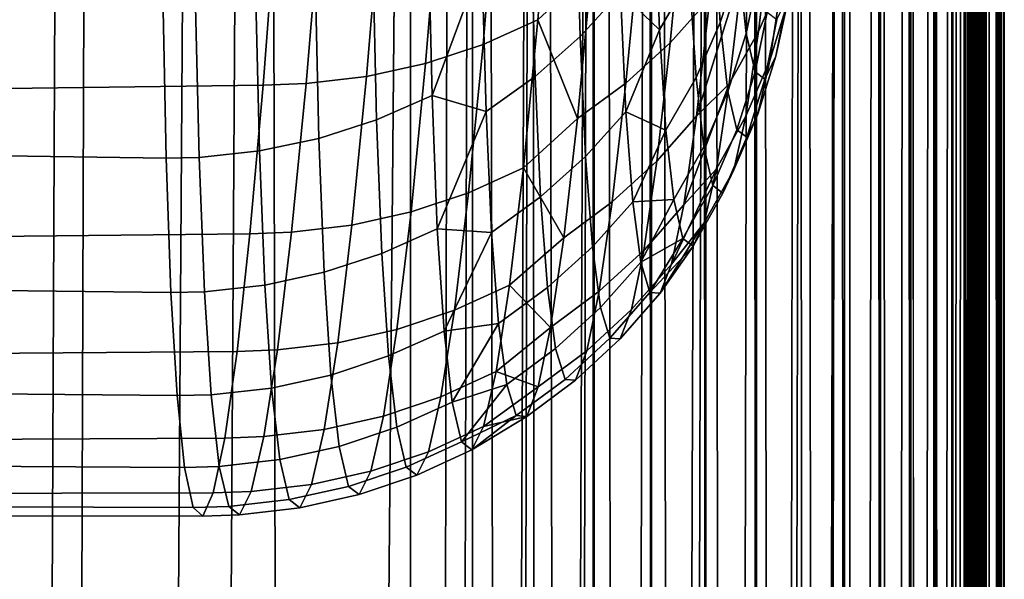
# Model space of a CAD drawing. Header units: metres. Extents: x -23 to 242, y -40 to 23.
# Tile 236 of 450: x 78.835 to 80.532, y -20.157 to -19.193. Entities that reach past the tile are written whole.
import ezdxf

# ---------------------------------------------------------------- set-up
doc = ezdxf.new("R2010")
doc.units = ezdxf.units.M
doc.layers.add('solid_10171013', color=7, linetype='CONTINUOUS')

msp = doc.modelspace()

# ---------------------------------------------------------------- linework, layer by layer
at = {"layer": 'solid_10171013'}
for points in [[(80.473358, -26.838505, 177.233963), (80.473633, 13.233708, 82.788597), (80.470436, -2.319833, 119.903572)], [(80.473358, -26.838505, 177.233963), (80.47403, -26.907482, 177.295883), (80.473633, 13.233708, 82.788597)], [(80.48716, -27.999712, 177.766479), (80.48838, -28.092628, 177.77417), (80.488602, 12.496004, 82.115112), (80.473633, 13.233708, 82.788597)], [(80.485947, -27.90748, 177.754532), (80.48716, -27.999712, 177.766479), (80.473633, 13.233708, 82.788597)], [(80.484756, -27.815712, 177.738281), (80.485947, -27.90748, 177.754532), (80.473633, 13.233708, 82.788597)], [(80.483589, -27.724918, 177.717834), (80.484756, -27.815712, 177.738281), (80.473633, 13.233708, 82.788597)], [(80.482452, -27.635296, 177.693207), (80.483589, -27.724918, 177.717834), (80.473633, 13.233708, 82.788597)], [(80.481339, -27.546728, 177.664398), (80.482452, -27.635296, 177.693207), (80.473633, 13.233708, 82.788597)], [(80.48027, -27.459793, 177.631622), (80.481339, -27.546728, 177.664398), (80.473633, 13.233708, 82.788597)], [(80.479233, -27.374546, 177.594849), (80.48027, -27.459793, 177.631622), (80.473633, 13.233708, 82.788597)], [(80.478241, -27.290997, 177.554123), (80.479233, -27.374546, 177.594849), (80.473633, 13.233708, 82.788597)], [(80.477295, -27.20966, 177.509705), (80.478241, -27.290997, 177.554123), (80.473633, 13.233708, 82.788597)], [(80.476395, -27.130451, 177.461548), (80.477295, -27.20966, 177.509705), (80.473633, 13.233708, 82.788597)], [(80.475548, -27.053511, 177.409744), (80.476395, -27.130451, 177.461548), (80.473633, 13.233708, 82.788597)], [(80.474762, -26.979246, 177.354568), (80.475548, -27.053511, 177.409744), (80.473633, 13.233708, 82.788597)], [(80.47403, -26.907482, 177.295883), (80.474762, -26.979246, 177.354568), (80.473633, 13.233708, 82.788597)], [(80.48838, -28.092628, 177.77417), (80.489616, -28.185862, 177.777573), (80.488602, 12.496004, 82.115112)], [(80.524033, -31.301031, 176.640488), (80.501549, 11.723962, 81.480972), (80.488602, 12.496004, 82.115112), (80.500587, -28.999277, 177.617523)], [(80.49942, -28.913687, 177.651596), (80.500587, -28.999277, 177.617523), (80.488602, 12.496004, 82.115112)], [(80.498245, -28.826687, 177.681656), (80.49942, -28.913687, 177.651596), (80.488602, 12.496004, 82.115112)], [(80.497047, -28.73827, 177.707733), (80.498245, -28.826687, 177.681656), (80.488602, 12.496004, 82.115112)], [(80.495827, -28.648184, 177.729889), (80.497047, -28.73827, 177.707733), (80.488602, 12.496004, 82.115112)], [(80.494591, -28.556852, 177.747986), (80.495827, -28.648184, 177.729889), (80.488602, 12.496004, 82.115112)], [(80.493355, -28.464931, 177.761795), (80.494591, -28.556852, 177.747986), (80.488602, 12.496004, 82.115112)], [(80.492111, -28.372154, 177.771347), (80.493355, -28.464931, 177.761795), (80.488602, 12.496004, 82.115112)], [(80.49086, -28.278942, 177.776627), (80.492111, -28.372154, 177.771347), (80.488602, 12.496004, 82.115112)], [(80.489616, -28.185862, 177.777573), (80.49086, -28.278942, 177.776627), (80.488602, 12.496004, 82.115112)], [(80.524033, -31.301031, 176.640488), (80.512329, 10.920298, 80.888245), (80.501549, 11.723962, 81.480972)], [(80.524033, -31.301031, 176.640488), (80.520821, 10.087074, 80.338394), (80.512329, 10.920298, 80.888245)], [(80.531853, -33.602879, 175.663422), (80.526939, 9.227629, 79.83358), (80.520821, 10.087074, 80.338394), (80.524033, -31.301031, 176.640488)], [(80.531853, -33.602879, 175.663422), (80.530624, 8.345956, 79.375381), (80.526939, 9.227629, 79.83358)], [(80.531853, -33.602879, 175.663422), (80.531853, 7.443428, 78.964386), (80.530624, 8.345956, 79.375381)], [(80.531853, -33.602879, 175.663422), (80.524033, -35.90472, 174.68634), (80.530624, 6.521384, 78.600861), (80.531853, 7.443428, 78.964386)], [(80.524033, -35.90472, 174.68634), (80.526947, 5.579792, 78.285049), (80.530624, 6.521384, 78.600861)], [(80.524033, -35.90472, 174.68634), (80.520836, 4.620024, 78.017525), (80.526947, 5.579792, 78.285049)], [(80.524033, -35.90472, 174.68634), (80.500587, -38.206478, 173.709305), (80.512344, 3.645974, 77.800095), (80.520836, 4.620024, 78.017525)], [(80.499428, -38.290234, 173.671509), (80.501572, 2.66151, 77.633659), (80.512344, 3.645974, 77.800095), (80.500587, -38.206478, 173.709305)], [(80.488403, -38.948109, 173.166931), (80.488632, 1.669143, 77.518715), (80.501572, 2.66151, 77.633659), (80.489639, -38.885769, 173.236282)], [(80.490875, -38.820438, 173.302505), (80.489639, -38.885769, 173.236282), (80.501572, 2.66151, 77.633659)], [(80.492126, -38.751904, 173.365799), (80.490875, -38.820438, 173.302505), (80.501572, 2.66151, 77.633659)], [(80.49337, -38.680618, 173.425797), (80.492126, -38.751904, 173.365799), (80.501572, 2.66151, 77.633659)], [(80.494606, -38.606903, 173.482224), (80.49337, -38.680618, 173.425797), (80.501572, 2.66151, 77.633659)], [(80.495834, -38.530533, 173.535233), (80.494606, -38.606903, 173.482224), (80.501572, 2.66151, 77.633659)], [(80.497055, -38.452137, 173.584518), (80.495834, -38.530533, 173.535233), (80.501572, 2.66151, 77.633659)], [(80.498253, -38.372116, 173.629913), (80.497055, -38.452137, 173.584518), (80.501572, 2.66151, 77.633659)], [(80.499428, -38.290234, 173.671509), (80.498253, -38.372116, 173.629913), (80.501572, 2.66151, 77.633659)], [(80.473366, -39.431545, 171.88974), (80.473671, 0.672311, 77.455803), (80.488632, 1.669143, 77.518715), (80.474037, -39.428116, 171.982407)], [(80.47477, -39.42041, 172.074829), (80.474037, -39.428116, 171.982407), (80.488632, 1.669143, 77.518715)], [(80.475563, -39.40844, 172.166626), (80.47477, -39.42041, 172.074829), (80.488632, 1.669143, 77.518715)], [(80.47641, -39.392189, 172.258026), (80.475563, -39.40844, 172.166626), (80.488632, 1.669143, 77.518715)], [(80.47731, -39.371738, 172.348511), (80.47641, -39.392189, 172.258026), (80.488632, 1.669143, 77.518715)], [(80.478256, -39.347092, 172.437912), (80.47731, -39.371738, 172.348511), (80.488632, 1.669143, 77.518715)], [(80.479248, -39.318253, 172.526337), (80.478256, -39.347092, 172.437912), (80.488632, 1.669143, 77.518715)], [(80.480286, -39.2854, 172.61322), (80.479248, -39.318253, 172.526337), (80.488632, 1.669143, 77.518715)], [(80.481361, -39.248531, 172.698486), (80.480286, -39.2854, 172.61322), (80.488632, 1.669143, 77.518715)], [(80.482475, -39.207676, 172.782135), (80.481361, -39.248531, 172.698486), (80.488632, 1.669143, 77.518715)], [(80.483612, -39.16309, 172.863632), (80.482475, -39.207676, 172.782135), (80.488632, 1.669143, 77.518715)], [(80.484779, -39.1147, 172.943054), (80.483612, -39.16309, 172.863632), (80.488632, 1.669143, 77.518715)], [(80.48597, -39.06263, 173.020264), (80.484779, -39.1147, 172.943054), (80.488632, 1.669143, 77.518715)], [(80.487175, -39.007149, 173.094818), (80.48597, -39.06263, 173.020264), (80.488632, 1.669143, 77.518715)], [(80.488403, -38.948109, 173.166931), (80.487175, -39.007149, 173.094818), (80.488632, 1.669143, 77.518715)], [(80.470436, -39.273312, 171.08374), (80.470436, -15.223736, 114.426491), (80.473671, 0.672311, 77.455803)], [(80.470474, -39.306992, 171.16835), (80.470436, -39.273312, 171.08374), (80.473671, 0.672311, 77.455803)], [(80.470581, -39.336723, 171.25441), (80.470474, -39.306992, 171.16835), (80.473671, 0.672311, 77.455803)], [(80.470764, -39.362507, 171.341904), (80.470581, -39.336723, 171.25441), (80.473671, 0.672311, 77.455803)], [(80.471024, -39.384434, 171.431107), (80.470764, -39.362507, 171.341904), (80.473671, 0.672311, 77.455803)], [(80.471352, -39.402355, 171.521591), (80.471024, -39.384434, 171.431107), (80.473671, 0.672311, 77.455803)], [(80.471748, -39.416016, 171.612717), (80.471352, -39.402355, 171.521591), (80.473671, 0.672311, 77.455803)], [(80.472221, -39.425461, 171.704742), (80.471748, -39.416016, 171.612717), (80.473671, 0.672311, 77.455803)], [(80.472763, -39.430664, 171.797272), (80.472221, -39.425461, 171.704742), (80.473671, 0.672311, 77.455803)], [(80.473366, -39.431545, 171.88974), (80.472763, -39.430664, 171.797272), (80.473671, 0.672311, 77.455803)], [(78.971535, -1.348037, 120.15255), (78.726837, -1.326713, 120.091423), (78.670517, -25.462263, 176.946182), (78.868187, -25.457447, 176.948227)], [(79.232285, -1.377903, 120.217606), (78.971535, -1.348037, 120.15255), (78.868187, -25.457447, 176.948227), (79.073967, -25.456612, 176.948578)], [(79.232285, -1.377903, 120.217606), (79.073967, -25.456612, 176.948578), (79.287392, -25.459522, 176.947342)], [(79.287392, -25.459522, 176.947342), (79.508247, -25.465796, 176.944687), (79.508247, -1.416111, 120.287178), (79.232285, -1.377903, 120.217606)], [(79.612473, -1.42477, 120.283501), (79.508247, -1.416111, 120.287178), (79.508247, -25.465796, 176.944687), (79.55632, -25.468531, 176.943527)], [(79.612473, -1.42477, 120.283501), (79.55632, -25.468531, 176.943527), (79.615997, -25.474926, 176.940811)], [(79.612473, -1.42477, 120.283501), (79.660095, -25.481823, 176.937881), (79.722046, -25.494719, 176.932404), (79.716583, -1.443744, 120.275452)], [(79.612473, -1.42477, 120.283501), (79.615997, -25.474926, 176.940811), (79.660095, -25.481823, 176.937881)], [(79.716583, -1.443744, 120.275452), (79.761795, -25.505035, 176.928024), (79.82515, -25.524942, 176.919571), (79.817924, -1.472767, 120.26313)], [(79.716583, -1.443744, 120.275452), (79.722046, -25.494719, 176.932404), (79.761795, -25.505035, 176.928024)], [(79.817924, -1.472767, 120.26313), (79.82515, -25.524942, 176.919571), (79.860291, -25.537916, 176.914062), (79.82515, -1.475259, 120.26207)], [(79.82515, -1.475259, 120.26207), (79.860291, -25.537916, 176.914062), (79.924095, -25.565245, 176.902466), (79.915352, -1.511513, 120.246681)], [(79.915352, -1.511513, 120.246681), (79.924095, -25.565245, 176.902466), (79.954514, -25.580105, 176.896164), (79.924095, -1.515561, 120.244965)], [(79.924095, -1.515561, 120.244965), (79.954514, -25.580105, 176.896164), (80.017738, -25.615152, 176.881287), (80.007767, -1.559545, 120.226295)], [(80.007767, -1.559545, 120.226295), (80.017738, -25.615152, 176.881287), (80.043427, -25.631134, 176.874496), (80.017738, -1.565468, 120.223778)], [(80.017738, -1.565468, 120.223778), (80.043427, -25.631134, 176.874496), (80.104973, -25.67408, 176.856277), (80.094131, -1.616322, 120.202194)], [(80.094131, -1.616322, 120.202194), (80.104973, -25.67408, 176.856277), (80.126045, -25.690449, 176.849319), (80.104973, -1.624396, 120.198769)], [(80.104973, -1.624396, 120.198769), (80.126045, -25.690449, 176.849319), (80.184784, -25.741339, 176.827728), (80.173477, -1.681206, 120.174652)], [(80.173477, -1.681206, 120.174652), (80.184784, -25.741339, 176.827728), (80.201469, -25.757395, 176.820908), (80.184784, -1.691656, 120.170219)], [(80.184784, -1.691656, 120.170219), (80.201469, -25.757395, 176.820908), (80.256226, -25.816143, 176.795975), (80.244904, -1.753464, 120.143982)], [(80.244904, -1.753464, 120.143982), (80.256226, -25.816143, 176.795975), (80.268867, -25.831238, 176.789566), (80.256233, -1.766459, 120.138466)], [(80.256233, -1.766459, 120.138466), (80.268867, -25.831238, 176.789566), (80.318474, -25.897614, 176.761383), (80.30761, -1.832284, 120.110519)], [(80.30761, -1.832284, 120.110519), (80.318474, -25.897614, 176.761383), (80.327507, -25.911167, 176.75563), (80.318474, -1.847931, 120.103882)], [(80.318474, -1.847931, 120.103882), (80.327507, -25.911167, 176.75563), (80.370796, -25.9848, 176.72438), (80.360886, -1.916777, 120.074661)], [(80.360886, -1.916777, 120.074661), (80.370796, -25.9848, 176.72438), (80.37674, -25.996304, 176.719498), (80.370796, -1.935116, 120.066872)], [(80.370796, -1.935116, 120.066872), (80.37674, -25.996304, 176.719498), (80.412575, -26.076677, 176.685379), (80.404137, -2.005991, 120.036789)], [(80.404137, -2.005991, 120.036789), (80.412575, -26.076677, 176.685379), (80.416016, -26.085716, 176.681549), (80.412575, -2.026994, 120.02787)], [(80.412575, -2.026994, 120.02787), (80.416016, -26.085716, 176.681549), (80.443329, -26.172174, 176.644836), (80.436867, -2.098923, 119.997345)], [(80.443329, -2.12249, 119.987335), (80.436867, -2.098923, 119.997345), (80.443329, -26.172174, 176.644836)], [(80.458717, -2.194524, 119.956764), (80.443329, -2.12249, 119.987335), (80.443329, -26.172174, 176.644836), (80.444923, -26.178421, 176.642197)], [(80.462692, -2.220486, 119.94574), (80.458717, -2.194524, 119.956764), (80.444923, -26.178421, 176.642197), (80.463127, -26.273401, 176.601868)], [(80.469437, -2.291718, 119.915504), (80.462692, -2.220486, 119.94574), (80.463127, -26.273401, 176.601868)], [(80.463127, -26.273401, 176.601868), (80.470436, -26.369516, 176.561081), (80.470436, -2.319833, 119.903572), (80.469437, -2.291718, 119.915504)], [(80.470474, -26.406893, 176.64389), (80.470436, -2.319833, 119.903572), (80.470436, -26.369516, 176.561081)], [(80.472755, -26.772686, 177.169098), (80.473358, -26.838505, 177.233963), (80.470436, -2.319833, 119.903572)], [(80.472214, -26.709829, 177.101105), (80.472755, -26.772686, 177.169098), (80.470436, -2.319833, 119.903572)], [(80.471748, -26.650282, 177.030411), (80.472214, -26.709829, 177.101105), (80.470436, -2.319833, 119.903572)], [(80.471344, -26.594322, 176.957352), (80.471748, -26.650282, 177.030411), (80.470436, -2.319833, 119.903572)], [(80.471024, -26.541796, 176.881699), (80.471344, -26.594322, 176.957352), (80.470436, -2.319833, 119.903572)], [(80.470764, -26.492977, 176.804077), (80.471024, -26.541796, 176.881699), (80.470436, -2.319833, 119.903572)], [(80.470581, -26.448044, 176.724884), (80.470764, -26.492977, 176.804077), (80.470436, -2.319833, 119.903572)], [(80.470474, -26.406893, 176.64389), (80.470581, -26.448044, 176.724884), (80.470436, -2.319833, 119.903572)], [(80.469444, -15.251697, 114.414619), (80.470436, -15.223736, 114.426491), (80.470436, -39.273312, 171.08374), (80.462692, -39.372662, 171.041565)], [(80.462692, -39.372662, 171.041565), (80.462692, -15.323084, 114.384315), (80.469444, -15.251697, 114.414619)], [(80.462692, -39.372662, 171.041565), (80.444923, -39.464409, 171.002625), (80.45874, -15.348904, 114.37336), (80.462692, -15.323084, 114.384315)], [(80.444923, -39.464409, 171.002625), (80.443329, -39.470654, 170.999969), (80.443329, -15.42108, 114.34272), (80.45874, -15.348904, 114.37336)], [(80.443329, -39.470654, 170.999969), (80.416016, -39.557114, 170.963272), (80.436905, -15.44452, 114.332771), (80.443329, -15.42108, 114.34272)], [(80.416016, -39.557114, 170.963272), (80.412575, -39.566151, 170.959442), (80.412575, -15.516577, 114.302185), (80.436905, -15.44452, 114.332771)], [(80.412575, -39.566151, 170.959442), (80.37674, -39.646526, 170.925323), (80.404182, -15.537466, 114.29332), (80.412575, -15.516577, 114.302185)], [(80.37674, -39.646526, 170.925323), (80.370796, -39.658031, 170.920441), (80.370796, -15.608456, 114.263184), (80.404182, -15.537466, 114.29332)], [(80.370796, -39.658031, 170.920441), (80.327507, -39.731663, 170.889175), (80.360939, -15.626697, 114.25544), (80.370796, -15.608456, 114.263184)], [(80.327507, -39.731663, 170.889175), (80.318474, -39.745216, 170.883423), (80.318474, -15.695642, 114.226173), (80.360939, -15.626697, 114.25544)], [(80.318474, -39.745216, 170.883423), (80.268867, -39.811592, 170.855255), (80.307663, -15.711205, 114.219566), (80.318474, -15.695642, 114.226173)], [(80.268867, -39.811592, 170.855255), (80.256233, -39.826687, 170.848846), (80.256226, -15.777113, 114.191589), (80.307663, -15.711205, 114.219566)], [(80.256233, -39.826687, 170.848846), (80.201469, -39.885437, 170.823914), (80.244965, -15.79004, 114.186104), (80.256226, -15.777113, 114.191589)], [(80.126045, -39.952381, 170.795486), (80.184776, -15.851916, 114.159843), (80.244965, -15.79004, 114.186104), (80.184784, -39.901489, 170.817093)], [(80.201469, -39.885437, 170.823914), (80.184784, -39.901489, 170.817093), (80.244965, -15.79004, 114.186104)], [(80.126045, -39.952381, 170.795486), (80.104973, -39.96875, 170.788544), (80.104973, -15.919176, 114.131287), (80.173531, -15.862312, 114.155426)], [(80.126045, -39.952381, 170.795486), (80.173531, -15.862312, 114.155426), (80.184776, -15.851916, 114.159843)], [(80.043427, -40.011696, 170.770309), (80.017738, -40.027679, 170.763535), (80.017731, -15.978105, 114.106277), (80.094185, -15.927209, 114.127876)], [(80.104973, -39.96875, 170.788544), (80.043427, -40.011696, 170.770309), (80.094185, -15.927209, 114.127876), (80.104973, -15.919176, 114.131287)], [(79.924095, -40.077583, 170.74234), (80.007812, -15.983998, 114.103775), (80.017731, -15.978105, 114.106277), (79.954514, -40.062725, 170.748657)], [(79.924095, -40.077583, 170.74234), (79.924095, -16.028011, 114.085091), (80.007812, -15.983998, 114.103775)], [(80.017738, -40.027679, 170.763535), (79.954514, -40.062725, 170.748657), (80.017731, -15.978105, 114.106277)], [(79.860298, -40.104912, 170.730743), (79.82515, -40.117886, 170.725235), (79.825142, -16.068312, 114.067986), (79.915382, -16.03204, 114.083382)], [(79.924095, -40.077583, 170.74234), (79.860298, -40.104912, 170.730743), (79.915382, -16.03204, 114.083382), (79.924095, -16.028011, 114.085091)], [(78.671776, -40.180611, 170.698608), (78.705551, -16.045797, 113.837433), (78.95681, -16.07612, 113.896378), (78.869133, -40.185394, 170.696579)], [(79.82515, -40.117886, 170.725235), (79.761795, -40.137794, 170.716782), (79.817947, -16.070793, 114.066933), (79.825142, -16.068312, 114.067986)], [(78.869133, -40.185394, 170.696579), (78.95681, -16.07612, 113.896378), (79.22467, -16.103117, 113.964729), (79.0746, -40.186214, 170.696228)], [(79.660095, -40.161007, 170.70694), (79.716599, -16.099821, 114.054611), (79.817947, -16.070793, 114.066933), (79.722046, -40.148109, 170.712402)], [(79.761795, -40.137794, 170.716782), (79.722046, -40.148109, 170.712402), (79.817947, -16.070793, 114.066933)], [(79.0746, -40.186214, 170.696228), (79.22467, -16.103117, 113.964729), (79.50824, -16.127457, 114.042877), (79.287712, -40.1833, 170.697479)], [(79.55632, -40.174297, 170.701294), (79.612473, -16.118797, 114.046555), (79.716599, -16.099821, 114.054611), (79.615997, -40.167904, 170.70401)], [(79.660095, -40.161007, 170.70694), (79.615997, -40.167904, 170.70401), (79.716599, -16.099821, 114.054611)], [(79.55632, -40.174297, 170.701294), (79.508247, -40.177036, 170.700134), (79.50824, -16.127457, 114.042877), (79.612473, -16.118797, 114.046555)], [(79.287712, -40.1833, 170.697479), (79.50824, -16.127457, 114.042877), (79.508247, -40.177036, 170.700134)], [(79.301567, -18.63628, 103.895378), (61.950001, -18.950703, 103.047791), (61.950001, -19.266943, 102.048531), (79.277878, -18.997025, 102.91214)], [(79.087326, -19.431734, 91.559334), (61.950001, -19.184696, 90.673386), (61.950001, -18.854015, 89.678848), (79.08139, -19.147465, 90.552132)], [(79.659096, -18.927549, 102.881775), (79.633415, -19.235649, 101.885719), (79.728134, -19.193171, 101.871513), (79.753708, -18.885662, 102.865257)], [(79.753708, -18.885662, 102.865257), (79.728134, -19.193171, 101.871513), (79.820686, -19.107281, 101.974564)], [(79.800591, -19.222033, 91.949554), (79.79351, -18.964914, 90.973228), (79.863251, -18.889732, 90.994713), (79.870277, -19.145765, 91.967018)], [(79.93763, -19.210371, 92.664848), (79.928856, -18.985073, 91.66864), (79.980759, -18.896769, 91.690697), (79.989449, -19.120968, 92.682159)], [(79.980225, -18.978201, 101.933609), (79.956108, -19.232811, 100.956604), (80.024582, -19.155933, 100.937119), (80.048508, -18.902277, 101.910133)], [(79.560303, -18.959789, 102.895134), (79.534538, -19.268318, 101.897278), (79.633415, -19.235649, 101.885719), (79.659096, -18.927549, 102.881775)], [(80.042419, -19.197876, 93.697327), (80.031456, -19.026754, 92.700516), (80.063194, -18.928766, 92.719727), (80.074043, -19.098972, 93.711334)], [(80.131554, -19.015179, 100.755653), (80.108475, -19.213327, 99.758476), (80.14933, -19.11837, 99.741379), (80.17218, -18.92116, 100.733566)], [(79.458412, -18.982027, 102.905197), (79.432587, -19.290823, 101.906059), (79.534538, -19.268318, 101.897278), (79.560303, -18.959789, 102.895134)], [(79.723099, -19.2908, 91.933922), (79.715965, -19.03269, 90.953941), (79.79351, -18.964914, 90.973228), (79.800591, -19.222033, 91.949554)], [(79.354538, -18.99402, 102.911842), (79.328674, -19.302912, 101.911964), (79.432587, -19.290823, 101.906059), (79.458412, -18.982027, 102.905197)], [(79.870277, -19.145765, 91.967018), (79.928856, -18.985073, 91.66864), (79.93763, -19.210371, 92.664848)], [(79.904007, -19.046787, 101.955162), (79.879715, -19.302244, 100.974533), (79.956108, -19.232811, 100.956604), (79.980225, -18.978201, 101.933609)], [(79.277878, -18.997025, 102.91214), (61.950001, -19.266943, 102.048531), (61.950001, -19.530796, 101.033272), (79.254448, -19.305948, 101.911362)], [(79.354538, -18.99402, 102.911842), (79.277878, -18.997025, 102.91214), (79.254448, -19.305948, 101.911362), (79.328674, -19.302912, 101.911964)], [(80.087105, -19.217031, 94.710503), (80.074043, -19.098972, 93.711334), (80.095039, -18.997355, 93.725861), (80.107971, -19.114761, 94.719658)], [(80.081047, -19.104485, 100.776917), (80.057755, -19.303511, 99.774979), (80.108475, -19.213327, 99.758476), (80.131554, -19.015179, 100.755653)], [(80.14933, -19.11837, 99.741379), (80.127548, -19.263454, 98.74028), (80.158302, -19.164053, 98.727989), (80.179863, -19.019684, 99.723862)], [(79.638657, -19.351315, 91.920303), (79.631477, -19.092316, 90.937073), (79.715965, -19.03269, 90.953941), (79.723099, -19.2908, 91.933922)], [(80.000519, -19.292978, 93.68399), (79.989449, -19.120968, 92.682159), (80.031456, -19.026754, 92.700516), (80.042419, -19.197876, 93.697327)], [(79.450043, -19.365551, 91.575485), (79.443512, -19.082457, 90.571663), (79.539055, -19.04125, 90.583984), (79.545555, -19.323643, 91.585426)], [(79.545555, -19.323643, 91.585426), (79.539055, -19.04125, 90.583984), (79.631477, -19.092316, 90.937073)], [(79.820686, -19.107281, 101.974564), (79.796242, -19.36347, 100.990723), (79.879715, -19.302244, 100.974533), (79.904007, -19.046787, 101.955162)], [(80.158302, -19.164053, 98.727989), (80.138031, -19.256136, 97.725975), (80.158356, -19.153589, 97.718956), (80.178413, -19.061974, 98.715591)], [(79.350548, -19.397551, 91.568085), (79.343994, -19.113897, 90.562393), (79.443512, -19.082457, 90.571663), (79.450043, -19.365551, 91.575485)], [(79.545555, -19.323643, 91.585426), (79.631477, -19.092316, 90.937073), (79.638657, -19.351315, 91.920303)], [(79.728134, -19.193171, 101.871513), (79.796242, -19.36347, 100.990723), (79.820686, -19.107281, 101.974564)], [(80.001419, -19.359495, 99.952408), (80.057755, -19.303511, 99.774979), (80.081047, -19.104485, 100.776917)], [(80.024582, -19.155933, 100.937119), (80.001419, -19.359495, 99.952408), (80.081047, -19.104485, 100.776917)], [(80.055618, -19.316578, 94.701736), (80.042419, -19.197876, 93.697327), (80.074043, -19.098972, 93.711334), (80.087105, -19.217031, 94.710503)], [(79.248161, -19.419292, 91.563316), (79.2416, -19.135225, 90.556282), (79.343994, -19.113897, 90.562393), (79.350548, -19.397551, 91.568085)], [(79.948799, -19.383238, 93.671486), (79.93763, -19.210371, 92.664848), (79.989449, -19.120968, 92.682159), (80.000519, -19.292978, 93.68399)], [(80.108475, -19.213327, 99.758476), (80.086479, -19.359091, 98.75235), (80.127548, -19.263454, 98.74028), (80.14933, -19.11837, 99.741379)], [(80.102242, -19.282694, 95.714493), (80.087105, -19.217031, 94.710503), (80.107971, -19.114761, 94.719658), (80.12294, -19.180052, 95.718262)], [(79.144012, -19.430534, 91.561234), (79.137436, -19.146206, 90.553391), (79.2416, -19.135225, 90.556282), (79.248161, -19.419292, 91.563316)], [(79.144012, -19.430534, 91.561234), (79.087326, -19.431734, 91.559334), (79.08139, -19.147465, 90.552132), (79.137436, -19.146206, 90.553391)], [(79.810081, -19.428801, 92.937759), (79.800591, -19.222033, 91.949554), (79.870277, -19.145765, 91.967018), (79.879692, -19.351646, 92.951157)], [(79.879692, -19.351646, 92.951157), (79.870277, -19.145765, 91.967018), (79.93763, -19.210371, 92.664848)], [(79.956108, -19.232811, 100.956604), (79.932762, -19.437124, 99.96785), (80.001419, -19.359495, 99.952408), (80.024582, -19.155933, 100.937119)], [(80.138031, -19.256136, 97.725975), (80.119278, -19.29574, 96.720566), (80.139801, -19.193005, 96.718941), (80.158356, -19.153589, 97.718956)], [(80.127548, -19.263454, 98.74028), (80.107071, -19.355984, 97.733025), (80.138031, -19.256136, 97.725975), (80.158302, -19.164053, 98.727989)], [(79.095634, -19.663074, 92.580048), (61.950001, -19.463064, 91.684235), (61.950001, -19.184696, 90.673386), (79.087326, -19.431734, 91.559334)], [(80.119278, -19.29574, 96.720566), (80.102242, -19.282694, 95.714493), (80.12294, -19.180052, 95.718262), (80.139801, -19.193005, 96.718941)], [(79.633415, -19.235649, 101.885719), (79.60833, -19.491323, 100.874878), (79.703163, -19.448372, 100.863022), (79.728134, -19.193171, 101.871513)], [(79.728134, -19.193171, 101.871513), (79.703163, -19.448372, 100.863022), (79.796242, -19.36347, 100.990723)], [(80.013847, -19.412312, 94.693474), (80.000519, -19.292978, 93.68399), (80.042419, -19.197876, 93.697327), (80.055618, -19.316578, 94.701736)], [(79.732651, -19.498381, 92.925827), (79.723099, -19.2908, 91.933922), (79.800591, -19.222033, 91.949554), (79.810081, -19.428801, 92.937759)], [(79.879692, -19.351646, 92.951157), (79.93763, -19.210371, 92.664848), (79.948799, -19.383238, 93.671486)], [(80.057755, -19.303511, 99.774979), (80.035561, -19.449907, 98.764061), (80.086479, -19.359091, 98.75235), (80.108475, -19.213327, 99.758476)], [(80.070908, -19.382614, 95.710999), (80.055618, -19.316578, 94.701736), (80.087105, -19.217031, 94.710503), (80.102242, -19.282694, 95.714493)], [(79.534538, -19.268318, 101.897278), (79.509369, -19.524334, 100.884598), (79.60833, -19.491323, 100.874878), (79.633415, -19.235649, 101.885719)], [(79.879715, -19.302244, 100.974533), (79.856209, -19.507223, 99.982117), (79.932762, -19.437124, 99.96785), (79.956108, -19.232811, 100.956604)], [(80.107071, -19.355984, 97.733025), (80.08812, -19.39576, 96.722343), (80.119278, -19.29574, 96.720566), (80.138031, -19.256136, 97.725975)], [(79.432587, -19.290823, 101.906059), (79.407356, -19.547041, 100.892075), (79.509369, -19.524334, 100.884598), (79.534538, -19.268318, 101.897278)], [(80.086479, -19.359091, 98.75235), (80.065804, -19.452036, 97.740028), (80.107071, -19.355984, 97.733025), (80.127548, -19.263454, 98.74028)], [(79.328674, -19.302912, 101.911964), (79.303413, -19.559195, 100.897217), (79.407356, -19.547041, 100.892075), (79.432587, -19.290823, 101.906059)], [(79.64827, -19.559624, 92.915497), (79.638657, -19.351315, 91.920303), (79.723099, -19.2908, 91.933922), (79.732651, -19.498381, 92.925827)], [(79.96225, -19.50318, 94.685791), (79.948799, -19.383238, 93.671486), (80.000519, -19.292978, 93.68399), (80.013847, -19.412312, 94.693474)], [(80.08812, -19.39576, 96.722343), (80.070908, -19.382614, 95.710999), (80.102242, -19.282694, 95.714493), (80.119278, -19.29574, 96.720566)], [(79.254448, -19.305948, 101.911362), (61.950001, -19.530796, 101.033272), (61.950001, -19.74099, 100.006546), (79.231552, -19.56221, 100.895729)], [(79.328674, -19.302912, 101.911964), (79.254448, -19.305948, 101.911362), (79.231552, -19.56221, 100.895729), (79.303413, -19.559195, 100.897217)], [(79.796242, -19.36347, 100.990723), (79.772591, -19.569021, 99.995056), (79.856209, -19.507223, 99.982117), (79.879715, -19.302244, 100.974533)], [(79.979271, -19.512381, 98.958595), (80.035561, -19.449907, 98.764061), (80.057755, -19.303511, 99.774979)], [(80.001419, -19.359495, 99.952408), (79.979271, -19.512381, 98.958595), (80.057755, -19.303511, 99.774979)], [(79.45916, -19.595823, 92.592705), (79.450043, -19.365551, 91.575485), (79.545555, -19.323643, 91.585426), (79.554634, -19.553328, 92.600243)], [(79.554634, -19.553328, 92.600243), (79.545555, -19.323643, 91.585426), (79.638657, -19.351315, 91.920303)], [(80.029282, -19.478716, 95.707817), (80.013847, -19.412312, 94.693474), (80.055618, -19.316578, 94.701736), (80.070908, -19.382614, 95.710999)], [(79.554634, -19.553328, 92.600243), (79.638657, -19.351315, 91.920303), (79.64827, -19.559624, 92.915497)], [(79.821884, -19.584616, 93.935257), (79.810081, -19.428801, 92.937759), (79.879692, -19.351646, 92.951157), (79.891403, -19.506779, 93.94455)], [(79.891403, -19.506779, 93.94455), (79.879692, -19.351646, 92.951157), (79.948799, -19.383238, 93.671486)], [(79.932762, -19.437124, 99.96785), (79.910446, -19.590559, 98.969955), (79.979271, -19.512381, 98.958595), (80.001419, -19.359495, 99.952408)], [(80.035561, -19.449907, 98.764061), (80.014687, -19.54324, 97.746902), (80.065804, -19.452036, 97.740028), (80.086479, -19.359091, 98.75235)], [(80.065804, -19.452036, 97.740028), (80.046661, -19.491968, 96.724258), (80.08812, -19.39576, 96.722343), (80.107071, -19.355984, 97.733025)], [(79.359695, -19.628296, 92.587196), (79.350548, -19.397551, 91.568085), (79.450043, -19.365551, 91.575485), (79.45916, -19.595823, 92.592705)], [(79.703163, -19.448372, 100.863022), (79.772591, -19.569021, 99.995056), (79.796242, -19.36347, 100.990723)], [(79.891403, -19.506779, 93.94455), (79.948799, -19.383238, 93.671486), (79.96225, -19.50318, 94.685791)], [(80.046661, -19.491968, 96.724258), (80.029282, -19.478716, 95.707817), (80.070908, -19.382614, 95.710999), (80.08812, -19.39576, 96.722343)], [(79.257332, -19.650391, 92.583794), (79.248161, -19.419292, 91.563316), (79.350548, -19.397551, 91.568085), (79.359695, -19.628296, 92.587196)], [(79.977829, -19.569946, 95.704987), (79.96225, -19.50318, 94.685791), (80.013847, -19.412312, 94.693474), (80.029282, -19.478716, 95.707817)], [(79.153198, -19.661863, 92.58252), (79.144012, -19.430534, 91.561234), (79.248161, -19.419292, 91.563316), (79.257332, -19.650391, 92.583794)], [(79.744537, -19.654825, 93.927063), (79.732651, -19.498381, 92.925827), (79.810081, -19.428801, 92.937759), (79.821884, -19.584616, 93.935257)], [(79.153198, -19.661863, 92.58252), (79.095634, -19.663074, 92.580048), (79.087326, -19.431734, 91.559334), (79.144012, -19.430534, 91.561234)], [(79.856209, -19.507223, 99.982117), (79.833733, -19.661139, 98.980515), (79.910446, -19.590559, 98.969955), (79.932762, -19.437124, 99.96785)], [(79.106216, -19.840849, 93.611542), (61.950001, -19.688213, 92.708435), (61.950001, -19.463064, 91.684235), (79.095634, -19.663074, 92.580048)], [(79.60833, -19.491323, 100.874878), (79.584106, -19.693926, 99.852036), (79.679039, -19.650616, 99.842552), (79.703163, -19.448372, 100.863022)], [(79.703163, -19.448372, 100.863022), (79.679039, -19.650616, 99.842552), (79.772591, -19.569021, 99.995056)], [(79.958382, -19.61413, 97.95829), (80.014687, -19.54324, 97.746902), (80.035561, -19.449907, 98.764061)], [(79.979271, -19.512381, 98.958595), (79.958382, -19.61413, 97.95829), (80.035561, -19.449907, 98.764061)], [(80.014687, -19.54324, 97.746902), (79.995377, -19.583309, 96.726288), (80.046661, -19.491968, 96.724258), (80.065804, -19.452036, 97.740028)], [(79.995377, -19.583309, 96.726288), (79.977829, -19.569946, 95.704987), (80.029282, -19.478716, 95.707817), (80.046661, -19.491968, 96.724258)], [(79.509369, -19.524334, 100.884598), (79.485062, -19.727188, 99.859886), (79.584106, -19.693926, 99.852036), (79.60833, -19.491323, 100.874878)], [(79.660233, -19.716637, 93.920044), (79.64827, -19.559624, 92.915497), (79.732651, -19.498381, 92.925827), (79.744537, -19.654825, 93.927063)], [(79.772591, -19.569021, 99.995056), (79.749977, -19.723349, 98.990166), (79.833733, -19.661139, 98.980515), (79.856209, -19.507223, 99.982117)], [(79.835869, -19.689098, 94.939438), (79.821884, -19.584616, 93.935257), (79.891403, -19.506779, 93.94455), (79.905281, -19.610783, 94.944603)], [(79.910446, -19.590559, 98.969955), (79.889381, -19.692652, 97.96553), (79.958382, -19.61413, 97.95829), (79.979271, -19.512381, 98.958595)], [(79.905281, -19.610783, 94.944603), (79.891403, -19.506779, 93.94455), (79.96225, -19.50318, 94.685791)], [(79.905281, -19.610783, 94.944603), (79.96225, -19.50318, 94.685791), (79.977829, -19.569946, 95.704987)], [(79.407356, -19.547041, 100.892075), (79.382996, -19.750036, 99.866035), (79.485062, -19.727188, 99.859886), (79.509369, -19.524334, 100.884598)], [(79.303413, -19.559195, 100.897217), (79.279015, -19.762218, 99.870407), (79.382996, -19.750036, 99.866035), (79.407356, -19.547041, 100.892075)], [(79.938942, -19.664537, 96.954102), (79.995377, -19.583309, 96.726288), (80.014687, -19.54324, 97.746902)], [(79.958382, -19.61413, 97.95829), (79.938942, -19.664537, 96.954102), (80.014687, -19.54324, 97.746902)], [(79.231552, -19.56221, 100.895729), (61.950001, -19.74099, 100.006546), (61.950001, -19.897226, 98.970161), (79.20948, -19.765072, 99.868149)], [(79.303413, -19.559195, 100.897217), (79.231552, -19.56221, 100.895729), (79.20948, -19.765072, 99.868149), (79.279015, -19.762218, 99.870407)], [(79.470779, -19.77261, 93.620537), (79.45916, -19.595823, 92.592705), (79.554634, -19.553328, 92.600243), (79.566208, -19.729643, 93.625656)], [(79.566208, -19.729643, 93.625656), (79.554634, -19.553328, 92.600243), (79.64827, -19.559624, 92.915497)], [(79.566208, -19.729643, 93.625656), (79.64827, -19.559624, 92.915497), (79.660233, -19.716637, 93.920044)], [(79.679039, -19.650616, 99.842552), (79.749977, -19.723349, 98.990166), (79.772591, -19.569021, 99.995056)], [(79.921181, -19.663435, 95.948662), (79.905281, -19.610783, 94.944603), (79.977829, -19.569946, 95.704987)], [(79.921181, -19.663435, 95.948662), (79.977829, -19.569946, 95.704987), (79.995377, -19.583309, 96.726288)], [(79.371353, -19.805468, 93.616943), (79.359695, -19.628296, 92.587196), (79.45916, -19.595823, 92.592705), (79.470779, -19.77261, 93.620537)], [(79.758629, -19.759754, 94.934982), (79.744537, -19.654825, 93.927063), (79.821884, -19.584616, 93.935257), (79.835869, -19.689098, 94.939438)], [(79.833733, -19.661139, 98.980515), (79.812523, -19.763529, 97.972359), (79.889381, -19.692652, 97.96553), (79.910446, -19.590559, 98.969955)], [(79.938942, -19.664537, 96.954102), (79.921181, -19.663435, 95.948662), (79.995377, -19.583309, 96.726288)], [(79.851898, -19.742025, 95.947632), (79.835869, -19.689098, 94.939438), (79.905281, -19.610783, 94.944603), (79.921181, -19.663435, 95.948662)], [(79.889381, -19.692652, 97.96553), (79.869797, -19.743196, 96.957214), (79.938942, -19.664537, 96.954102), (79.958382, -19.61413, 97.95829)], [(79.26902, -19.827856, 93.614906), (79.257332, -19.650391, 92.583794), (79.359695, -19.628296, 92.587196), (79.371353, -19.805468, 93.616943)], [(79.164894, -19.839527, 93.614441), (79.153198, -19.661863, 92.58252), (79.257332, -19.650391, 92.583794), (79.26902, -19.827856, 93.614906)], [(79.164894, -19.839527, 93.614441), (79.106216, -19.840849, 93.611542), (79.095634, -19.663074, 92.580048), (79.153198, -19.661863, 92.58252)], [(79.584106, -19.693926, 99.852036), (79.56102, -19.842833, 98.819977), (79.656052, -19.799282, 98.812897), (79.679039, -19.650616, 99.842552)], [(79.679039, -19.650616, 99.842552), (79.656052, -19.799282, 98.812897), (79.749977, -19.723349, 98.990166)], [(79.674408, -19.82197, 94.931305), (79.660233, -19.716637, 93.920044), (79.744537, -19.654825, 93.927063), (79.758629, -19.759754, 94.934982)], [(79.749977, -19.723349, 98.990166), (79.72863, -19.825985, 97.978691), (79.812523, -19.763529, 97.972359), (79.833733, -19.661139, 98.980515)], [(79.869797, -19.743196, 96.957214), (79.851898, -19.742025, 95.947632), (79.921181, -19.663435, 95.948662), (79.938942, -19.664537, 96.954102)], [(79.11895, -19.964561, 94.651001), (61.950001, -19.859457, 93.742424), (61.950001, -19.688213, 92.708435), (79.106216, -19.840849, 93.611542)], [(79.485062, -19.727188, 99.859886), (79.461891, -19.876255, 98.825951), (79.56102, -19.842833, 98.819977), (79.584106, -19.693926, 99.852036)], [(79.774773, -19.812939, 95.946945), (79.758629, -19.759754, 94.934982), (79.835869, -19.689098, 94.939438), (79.851898, -19.742025, 95.947632)], [(79.812523, -19.763529, 97.972359), (79.792801, -19.814186, 96.960289), (79.869797, -19.743196, 96.957214), (79.889381, -19.692652, 97.96553)], [(79.580139, -19.852089, 94.658859), (79.566208, -19.729643, 93.625656), (79.660233, -19.716637, 93.920044)], [(79.580139, -19.852089, 94.658859), (79.660233, -19.716637, 93.920044), (79.674408, -19.82197, 94.931305)], [(79.382996, -19.750036, 99.866035), (79.359772, -19.899183, 98.83075), (79.461891, -19.876255, 98.825951), (79.485062, -19.727188, 99.859886)], [(79.484772, -19.895411, 94.656189), (79.470779, -19.77261, 93.620537), (79.566208, -19.729643, 93.625656), (79.580139, -19.852089, 94.658859)], [(79.656052, -19.799282, 98.812897), (79.72863, -19.825985, 97.978691), (79.749977, -19.723349, 98.990166)], [(79.279015, -19.762218, 99.870407), (79.255768, -19.911364, 98.834335), (79.359772, -19.899183, 98.83075), (79.382996, -19.750036, 99.866035)], [(79.792801, -19.814186, 96.960289), (79.774773, -19.812939, 95.946945), (79.851898, -19.742025, 95.947632), (79.869797, -19.743196, 96.957214)], [(79.20948, -19.765072, 99.868149), (61.950001, -19.897226, 98.970161), (61.950001, -19.99921, 97.926216), (79.188431, -19.913982, 98.831482)], [(79.279015, -19.762218, 99.870407), (79.20948, -19.765072, 99.868149), (79.188431, -19.913982, 98.831482), (79.255768, -19.911364, 98.834335)], [(79.690651, -19.875401, 95.946602), (79.674408, -19.82197, 94.931305), (79.758629, -19.759754, 94.934982), (79.774773, -19.812939, 95.946945)], [(79.72863, -19.825985, 97.978691), (79.708786, -19.876726, 96.963287), (79.792801, -19.814186, 96.960289), (79.812523, -19.763529, 97.972359)], [(79.385391, -19.928562, 94.654503), (79.371353, -19.805468, 93.616943), (79.470779, -19.77261, 93.620537), (79.484772, -19.895411, 94.656189)], [(79.56102, -19.842833, 98.819977), (79.539314, -19.937605, 97.781532), (79.634438, -19.893932, 97.776878), (79.656052, -19.799282, 98.812897)], [(79.656052, -19.799282, 98.812897), (79.634438, -19.893932, 97.776878), (79.72863, -19.825985, 97.978691)], [(79.283089, -19.951181, 94.653839), (79.26902, -19.827856, 93.614906), (79.371353, -19.805468, 93.616943), (79.385391, -19.928562, 94.654503)], [(79.708786, -19.876726, 96.963287), (79.690651, -19.875401, 95.946602), (79.774773, -19.812939, 95.946945), (79.792801, -19.814186, 96.960289)], [(79.178986, -19.96302, 94.65419), (79.164894, -19.839527, 93.614441), (79.26902, -19.827856, 93.614906), (79.283089, -19.951181, 94.653839)], [(79.596275, -19.920406, 95.697029), (79.580139, -19.852089, 94.658859), (79.674408, -19.82197, 94.931305)], [(79.596275, -19.920406, 95.697029), (79.674408, -19.82197, 94.931305), (79.690651, -19.875401, 95.946602)], [(79.634438, -19.893932, 97.776878), (79.708786, -19.876726, 96.963287), (79.72863, -19.825985, 97.978691)], [(79.178986, -19.96302, 94.65419), (79.11895, -19.964561, 94.651001), (79.106216, -19.840849, 93.611542), (79.164894, -19.839527, 93.614441)], [(79.461891, -19.876255, 98.825951), (79.440117, -19.971096, 97.785599), (79.539314, -19.937605, 97.781532), (79.56102, -19.842833, 98.819977)], [(79.500977, -19.963963, 95.696793), (79.484772, -19.895411, 94.656189), (79.580139, -19.852089, 94.658859), (79.596275, -19.920406, 95.697029)], [(79.13372, -20.033857, 95.69558), (61.950001, -19.976444, 94.784149), (61.950001, -19.859457, 93.742424), (79.11895, -19.964561, 94.651001)], [(79.359772, -19.899183, 98.83075), (79.337944, -19.994041, 97.789047), (79.440117, -19.971096, 97.785599), (79.461891, -19.876255, 98.825951)], [(79.614441, -19.934366, 96.737312), (79.596275, -19.920406, 95.697029), (79.690651, -19.875401, 95.946602)], [(79.614441, -19.934366, 96.737312), (79.690651, -19.875401, 95.946602), (79.708786, -19.876726, 96.963287)], [(79.634438, -19.893932, 97.776878), (79.614441, -19.934366, 96.737312), (79.708786, -19.876726, 96.963287)], [(79.255768, -19.911364, 98.834335), (79.23391, -20.006186, 97.791832), (79.337944, -19.994041, 97.789047), (79.359772, -19.899183, 98.83075)], [(79.401657, -19.99732, 95.697037), (79.385391, -19.928562, 94.654503), (79.484772, -19.895411, 94.656189), (79.500977, -19.963963, 95.696793)], [(79.539314, -19.937605, 97.781532), (79.519226, -19.978039, 96.739525), (79.614441, -19.934366, 96.737312), (79.634438, -19.893932, 97.776878)], [(79.188431, -19.913982, 98.831482), (61.950001, -19.99921, 97.926216), (61.950001, -20.046413, 96.879158), (79.168633, -20.008545, 97.788643)], [(79.255768, -19.911364, 98.834335), (79.188431, -19.913982, 98.831482), (79.168633, -20.008545, 97.788643), (79.23391, -20.006186, 97.791832)], [(79.519226, -19.978039, 96.739525), (79.500977, -19.963963, 95.696793), (79.596275, -19.920406, 95.697029), (79.614441, -19.934366, 96.737312)], [(79.299385, -20.020109, 95.697746), (79.283089, -19.951181, 94.653839), (79.385391, -19.928562, 94.654503), (79.401657, -19.99732, 95.697037)], [(79.440117, -19.971096, 97.785599), (79.41996, -20.011509, 96.741684), (79.519226, -19.978039, 96.739525), (79.539314, -19.937605, 97.781532)], [(79.195305, -20.032084, 95.698914), (79.178986, -19.96302, 94.65419), (79.283089, -19.951181, 94.653839), (79.299385, -20.020109, 95.697746)], [(79.195305, -20.032084, 95.698914), (79.13372, -20.033857, 95.69558), (79.11895, -19.964561, 94.651001), (79.178986, -19.96302, 94.65419)], [(79.337944, -19.994041, 97.789047), (79.317741, -20.034407, 96.743767), (79.41996, -20.011509, 96.741684), (79.440117, -19.971096, 97.785599)], [(79.41996, -20.011509, 96.741684), (79.401657, -19.99732, 95.697037), (79.500977, -19.963963, 95.696793), (79.519226, -19.978039, 96.739525)], [(79.150345, -20.048534, 96.742401), (61.950001, -20.038815, 95.8311), (61.950001, -19.976444, 94.784149), (79.13372, -20.033857, 95.69558)], [(79.23391, -20.006186, 97.791832), (79.168633, -20.008545, 97.788643), (79.150345, -20.048534, 96.742401), (79.213676, -20.046484, 96.745743)], [(79.23391, -20.006186, 97.791832), (79.213676, -20.046484, 96.745743), (79.317741, -20.034407, 96.743767), (79.337944, -19.994041, 97.789047)], [(79.317741, -20.034407, 96.743767), (79.299385, -20.020109, 95.697746), (79.401657, -19.99732, 95.697037), (79.41996, -20.011509, 96.741684)], [(79.168633, -20.008545, 97.788643), (61.950001, -20.046413, 96.879158), (61.950001, -20.038815, 95.8311), (79.150345, -20.048534, 96.742401)], [(79.213676, -20.046484, 96.745743), (79.195305, -20.032084, 95.698914), (79.299385, -20.020109, 95.697746), (79.317741, -20.034407, 96.743767)], [(79.213676, -20.046484, 96.745743), (79.150345, -20.048534, 96.742401), (79.13372, -20.033857, 95.69558), (79.195305, -20.032084, 95.698914)]]:
    msp.add_3dface(points, dxfattribs=at)

doc.saveas('drawing.dxf')
